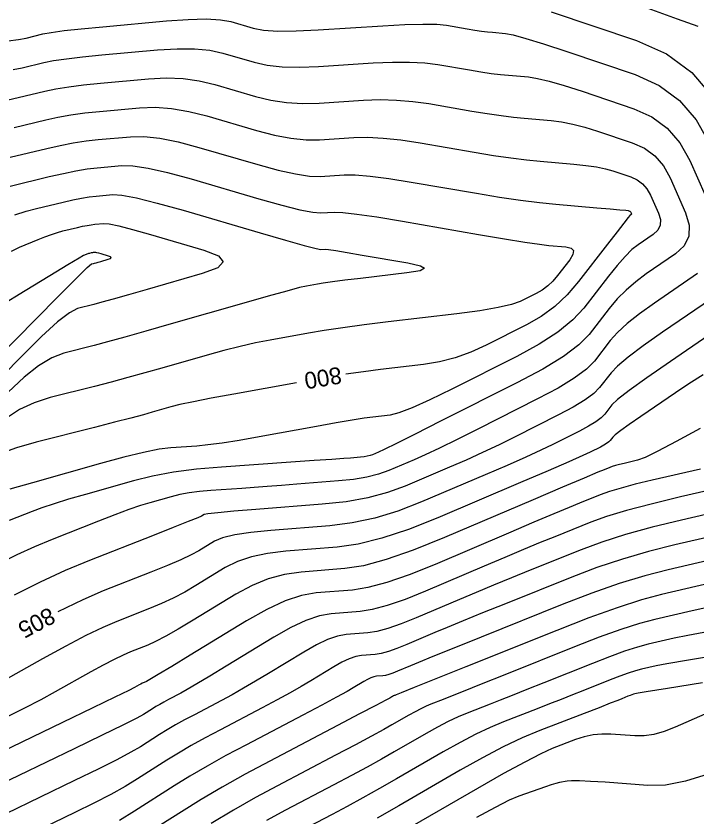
# Model space of a CAD drawing. Extents: x 2082232 to 2083549, y 592624 to 593832.
# Drawn here: x 2083230.97 to 2083259.42, y 593451.05 to 593484.52 of the extents above; entities that cross this region are included whole.
import ezdxf

# ---------------------------------------------------------------- set-up
doc = ezdxf.new("R2010")
doc.units = 0
doc.layers.add('DT_X_Contour_Major', color=7, linetype='Continuous')
doc.layers.add('DT_X_Contour_Minor', color=7, linetype='Continuous')

msp = doc.modelspace()

# ---------------------------------------------------------------- linework, layer by layer
at = {"layer": 'DT_X_Contour_Major'}
for points in [[(2083253.331, 593484.7), (2083256.893, 593483.5), (2083258.136, 593482.939), (2083259.194, 593482.154), (2083260.066, 593481.147)], [(2083230.733, 593478.624), (2083232.255, 593478.99), (2083232.818, 593479.116), (2083233.364, 593479.219), (2083233.895, 593479.299), (2083234.409, 593479.356), (2083235.759, 593479.478), (2083236.317, 593479.484), (2083236.979, 593479.412), (2083237.745, 593479.26), (2083238.614, 593479.03), (2083241.07, 593478.311), (2083241.924, 593478.078), (2083242.642, 593477.919), (2083243.224, 593477.833), (2083243.671, 593477.821), (2083244.682, 593477.887), (2083245.141, 593477.886), (2083245.76, 593477.835), (2083246.54, 593477.734), (2083247.48, 593477.583), (2083250.2, 593477.113), (2083251.173, 593476.952), (2083252.05, 593476.822), (2083252.833, 593476.722), (2083253.52, 593476.653), (2083255.227, 593476.51), (2083255.789, 593476.462), (2083256.196, 593476.426), (2083256.448, 593476.402), (2083256.545, 593476.39), (2083256.596, 593476.372), (2083256.613, 593476.364), (2083256.629, 593476.353), (2083256.641, 593476.339), (2083256.651, 593476.321), (2083256.673, 593476.27), (2083256.679, 593476.252), (2083256.678, 593476.236), (2083256.671, 593476.222), (2083256.659, 593476.21), (2083256.616, 593476.181), (2083256.545, 593476.098), (2083256.366, 593475.871), (2083256.077, 593475.501), (2083255.679, 593474.987), (2083254.472, 593473.425), (2083253.997, 593472.872), (2083253.476, 593472.386), (2083252.909, 593471.967), (2083252.297, 593471.613), (2083250.603, 593470.761), (2083249.964, 593470.471), (2083249.315, 593470.241), (2083248.657, 593470.071), (2083247.989, 593469.962), (2083246.197, 593469.749), (2083245.481, 593469.656), (2083244.755, 593469.549)], [(2083261.291, 593472.126), (2083258.316, 593470.086), (2083257.325, 593469.399), (2083256.586, 593468.867), (2083256.099, 593468.49), (2083255.862, 593468.269), (2083255.567, 593467.887), (2083255.418, 593467.735), (2083255.191, 593467.566), (2083254.888, 593467.381), (2083254.507, 593467.178), (2083253.389, 593466.615), (2083252.898, 593466.377), (2083252.263, 593466.086), (2083251.484, 593465.742), (2083250.562, 593465.344), (2083247.91, 593464.213), (2083246.925, 593463.833), (2083245.957, 593463.541), (2083245.008, 593463.336), (2083244.076, 593463.22), (2083241.614, 593463.027), (2083240.776, 593462.944), (2083240.105, 593462.842), (2083239.603, 593462.72), (2083239.269, 593462.577), (2083238.604, 593462.172), (2083238.292, 593462.002), (2083237.855, 593461.796), (2083237.293, 593461.555), (2083236.607, 593461.278), (2083234.61, 593460.493), (2083233.763, 593460.128), (2083232.725, 593459.625)], [(2083242.685, 593469.197), (2083240.063, 593468.722), (2083239.129, 593468.549), (2083238.379, 593468.402), (2083237.813, 593468.28), (2083237.432, 593468.184), (2083236.661, 593467.962), (2083236.294, 593467.861), (2083235.77, 593467.721), (2083235.091, 593467.545), (2083234.255, 593467.331), (2083231.818, 593466.71), (2083230.989, 593466.477), (2083230.331, 593466.243)], [(2083262.231, 593464.258), (2083258.775, 593463.459), (2083257.541, 593463.157), (2083256.431, 593462.85), (2083255.445, 593462.537), (2083254.583, 593462.218), (2083252.45, 593461.362), (2083251.665, 593461.045), (2083250.911, 593460.736), (2083250.188, 593460.435), (2083249.495, 593460.142), (2083247.688, 593459.371), (2083247.053, 593459.115), (2083246.504, 593458.924), (2083246.04, 593458.799), (2083245.662, 593458.74), (2083244.767, 593458.67), (2083244.405, 593458.605), (2083243.988, 593458.462), (2083243.516, 593458.241), (2083242.99, 593457.943), (2083241.515, 593457.043), (2083240.978, 593456.72), (2083240.473, 593456.425), (2083239.999, 593456.159), (2083239.558, 593455.921), (2083238.422, 593455.324), (2083238.012, 593455.104), (2083237.633, 593454.893), (2083237.286, 593454.69), (2083236.971, 593454.495), (2083236.171, 593453.986), (2083235.774, 593453.754), (2083235.184, 593453.441), (2083234.399, 593453.045), (2083233.42, 593452.568), (2083230.552, 593451.185)], [(2083259.928, 593458.795), (2083259.033, 593458.634), (2083258.464, 593458.517), (2083257.381, 593458.267), (2083256.93, 593458.147), (2083256.391, 593457.974), (2083255.763, 593457.748), (2083255.047, 593457.469), (2083253.019, 593456.655), (2083252.309, 593456.37), (2083251.698, 593456.127), (2083251.188, 593455.925), (2083250.778, 593455.765), (2083249.818, 593455.393), (2083249.441, 593455.235), (2083249.029, 593455.04), (2083248.582, 593454.808), (2083248.1, 593454.538), (2083246.77, 593453.769), (2083246.239, 593453.467), (2083245.642, 593453.137), (2083244.979, 593452.779), (2083244.251, 593452.393), (2083242.223, 593451.327), (2083241.436, 593450.9)]]:
    msp.add_lwpolyline(points, dxfattribs=at)
at = {"layer": 'DT_X_Contour_Minor'}
for points in [[(2083257.363, 593484.843), (2083258.581, 593484.41), (2083259.452, 593484.101)], [(2083230.637, 593483.481), (2083231.073, 593483.54), (2083231.393, 593483.602), (2083232.091, 593483.77), (2083232.444, 593483.837), (2083232.98, 593483.91), (2083233.699, 593483.989), (2083234.601, 593484.076), (2083237.251, 593484.314), (2083238.164, 593484.38), (2083238.916, 593484.397), (2083239.507, 593484.367), (2083239.938, 593484.288), (2083240.873, 593484.015), (2083241.306, 593483.933), (2083241.904, 593483.894), (2083242.667, 593483.896), (2083243.594, 593483.941), (2083246.288, 593484.116), (2083247.213, 593484.167), (2083247.966, 593484.187), (2083248.548, 593484.177), (2083248.958, 593484.136), (2083249.823, 593483.986), (2083250.132, 593483.935), (2083250.411, 593483.893), (2083250.66, 593483.862), (2083250.879, 593483.84), (2083251.422, 593483.794), (2083251.734, 593483.734), (2083252.263, 593483.588), (2083253.01, 593483.356), (2083253.974, 593483.038), (2083256.834, 593482.074), (2083257.832, 593481.624), (2083258.681, 593480.994), (2083259.381, 593480.185), (2083259.932, 593479.198)], [(2083230.859, 593482.281), (2083231.228, 593482.358), (2083232.132, 593482.575), (2083232.538, 593482.657), (2083233.076, 593482.737), (2083233.748, 593482.817), (2083234.553, 593482.896), (2083236.878, 593483.105), (2083237.702, 593483.156), (2083238.432, 593483.151), (2083239.067, 593483.09), (2083239.607, 593482.974), (2083240.922, 593482.589), (2083241.46, 593482.469), (2083242.088, 593482.4), (2083242.806, 593482.38), (2083243.613, 593482.411), (2083245.887, 593482.559), (2083246.695, 593482.597), (2083247.414, 593482.599), (2083248.046, 593482.566), (2083248.588, 593482.498), (2083249.917, 593482.268), (2083250.392, 593482.189), (2083250.821, 593482.125), (2083251.203, 593482.077), (2083251.539, 593482.043), (2083252.373, 593481.973), (2083252.748, 593481.916), (2083253.247, 593481.798), (2083253.87, 593481.617), (2083254.617, 593481.376), (2083256.774, 593480.649), (2083257.527, 593480.309), (2083258.168, 593479.834), (2083258.696, 593479.224), (2083259.112, 593478.479), (2083260.071, 593476.312)], [(2083230.645, 593481.021), (2083231.063, 593481.113), (2083232.173, 593481.38), (2083232.631, 593481.477), (2083233.172, 593481.565), (2083233.797, 593481.644), (2083234.505, 593481.716), (2083236.505, 593481.896), (2083237.24, 593481.932), (2083237.947, 593481.905), (2083238.626, 593481.814), (2083239.276, 593481.659), (2083240.972, 593481.163), (2083241.615, 593481.005), (2083242.273, 593480.906), (2083242.945, 593480.865), (2083243.633, 593480.881), (2083245.485, 593481.001), (2083246.177, 593481.026), (2083246.863, 593481.011), (2083247.544, 593480.955), (2083248.219, 593480.859), (2083250.012, 593480.549), (2083250.652, 593480.443), (2083251.231, 593480.357), (2083251.747, 593480.292), (2083252.2, 593480.246), (2083253.324, 593480.152), (2083253.762, 593480.098), (2083254.23, 593480.007), (2083254.729, 593479.879), (2083255.259, 593479.714), (2083256.715, 593479.223), (2083257.223, 593478.994), (2083257.655, 593478.674), (2083258.011, 593478.262), (2083258.291, 593477.76), (2083258.938, 593476.298), (2083259.094, 593475.779), (2083259.074, 593475.319), (2083258.88, 593474.918), (2083258.512, 593474.576), (2083257.296, 593473.743), (2083256.857, 593473.418), (2083256.454, 593473.07), (2083256.086, 593472.697), (2083255.752, 593472.3), (2083254.91, 593471.21), (2083254.485, 593470.777), (2083253.839, 593470.295), (2083252.973, 593469.766), (2083251.888, 593469.188), (2083248.7, 593467.583), (2083247.642, 593467.051), (2083246.859, 593466.659), (2083246.351, 593466.408), (2083246.119, 593466.297), (2083245.865, 593466.189), (2083245.762, 593466.152), (2083245.644, 593466.122), (2083245.509, 593466.099), (2083245.359, 593466.083), (2083244.938, 593466.05), (2083244.663, 593466.03), (2083244.157, 593465.994), (2083243.419, 593465.942), (2083242.449, 593465.874), (2083239.552, 593465.673), (2083238.508, 593465.58), (2083237.547, 593465.453), (2083236.67, 593465.292), (2083235.876, 593465.096), (2083233.871, 593464.529), (2083233.168, 593464.325), (2083232.563, 593464.14), (2083232.056, 593463.971), (2083231.647, 593463.821), (2083230.688, 593463.444)], [(2083230.898, 593479.868), (2083232.214, 593480.185), (2083232.724, 593480.296), (2083233.268, 593480.392), (2083233.846, 593480.472), (2083234.457, 593480.536), (2083236.132, 593480.687), (2083236.779, 593480.708), (2083237.463, 593480.658), (2083238.185, 593480.537), (2083238.945, 593480.345), (2083241.021, 593479.737), (2083241.769, 593479.542), (2083242.457, 593479.412), (2083243.085, 593479.349), (2083243.652, 593479.351), (2083245.083, 593479.444), (2083245.659, 593479.456), (2083246.312, 593479.423), (2083247.042, 593479.345), (2083247.849, 593479.221), (2083250.106, 593478.831), (2083250.913, 593478.698), (2083251.641, 593478.589), (2083252.29, 593478.507), (2083252.86, 593478.45), (2083254.275, 593478.331), (2083254.775, 593478.28), (2083255.213, 593478.217), (2083255.589, 593478.14), (2083255.902, 593478.052), (2083256.655, 593477.798), (2083256.918, 593477.679), (2083257.142, 593477.513), (2083257.326, 593477.3), (2083257.471, 593477.04), (2083257.806, 593476.284), (2083257.886, 593476.016), (2083257.876, 593475.778), (2083257.776, 593475.57), (2083257.585, 593475.393), (2083256.956, 593474.962), (2083256.701, 593474.758), (2083256.41, 593474.471), (2083256.081, 593474.099), (2083255.716, 593473.644), (2083254.691, 593472.317), (2083254.228, 593471.818), (2083253.607, 593471.315), (2083252.827, 593470.809), (2083251.889, 593470.298), (2083249.178, 593468.933), (2083248.254, 593468.481), (2083247.516, 593468.149), (2083246.964, 593467.936), (2083246.598, 593467.844), (2083245.871, 593467.758), (2083245.52, 593467.709), (2083245.013, 593467.628), (2083244.348, 593467.514), (2083243.528, 593467.367), (2083241.13, 593466.933), (2083240.292, 593466.787), (2083239.578, 593466.674), (2083238.988, 593466.596), (2083238.521, 593466.551), (2083237.439, 593466.475), (2083236.951, 593466.413), (2083236.298, 593466.282), (2083235.48, 593466.083), (2083234.497, 593465.816), (2083231.654, 593465.012), (2083230.711, 593464.746)], [(2083230.725, 593477.417), (2083232.363, 593477.811), (2083232.949, 593477.945), (2083233.477, 593478.051), (2083233.948, 593478.128), (2083234.361, 593478.177), (2083235.386, 593478.269), (2083235.856, 593478.26), (2083236.495, 593478.165), (2083237.304, 593477.984), (2083238.283, 593477.715), (2083241.12, 593476.885), (2083242.078, 593476.614), (2083242.826, 593476.425), (2083243.363, 593476.317), (2083243.69, 593476.291), (2083244.28, 593476.329), (2083244.623, 593476.316), (2083245.209, 593476.247), (2083246.038, 593476.124), (2083247.11, 593475.945), (2083250.294, 593475.395), (2083251.373, 593475.211), (2083252.22, 593475.074), (2083252.837, 593474.982), (2083253.223, 593474.936), (2083253.943, 593474.876), (2083254.156, 593474.825), (2083254.253, 593474.719), (2083254.235, 593474.556), (2083254.102, 593474.337), (2083253.593, 593473.678), (2083253.395, 593473.446), (2083253.18, 593473.243), (2083252.951, 593473.071), (2083252.705, 593472.929), (2083252.029, 593472.588), (2083251.674, 593472.461), (2083251.114, 593472.333), (2083250.349, 593472.206), (2083249.38, 593472.079), (2083246.523, 593471.741), (2083245.51, 593471.616), (2083244.616, 593471.496), (2083243.84, 593471.38), (2083243.182, 593471.27), (2083241.584, 593470.98), (2083240.971, 593470.86), (2083240.329, 593470.715), (2083239.659, 593470.546), (2083238.96, 593470.353), (2083237.058, 593469.807), (2083236.347, 593469.606), (2083235.641, 593469.411), (2083234.94, 593469.224), (2083234.244, 593469.044), (2083232.393, 593468.572), (2083231.728, 593468.359), (2083231.123, 593468.074), (2083230.576, 593467.716)], [(2083230.927, 593476.212), (2083231.393, 593476.361), (2083231.829, 593476.478), (2083232.948, 593476.747), (2083233.348, 593476.839), (2083233.709, 593476.911), (2083234.03, 593476.963), (2083234.313, 593476.997), (2083235.013, 593477.06), (2083235.394, 593477.037), (2083236.011, 593476.919), (2083236.863, 593476.707), (2083237.952, 593476.401), (2083241.169, 593475.459), (2083242.233, 593475.15), (2083243.011, 593474.931), (2083243.503, 593474.801), (2083243.709, 593474.761), (2083243.878, 593474.772), (2083244.023, 593474.76), (2083244.33, 593474.716), (2083244.799, 593474.641), (2083245.431, 593474.533), (2083247.332, 593474.205), (2083247.865, 593474.086), (2083248.037, 593473.977), (2083247.85, 593473.877), (2083247.302, 593473.786), (2083245.362, 593473.556), (2083244.704, 593473.477), (2083244.185, 593473.411), (2083243.805, 593473.359), (2083243.563, 593473.321), (2083243.105, 593473.238), (2083242.813, 593473.17), (2083242.279, 593473.028), (2083241.504, 593472.812), (2083240.488, 593472.523), (2083237.455, 593471.652), (2083236.401, 593471.351), (2083235.513, 593471.101), (2083234.79, 593470.903), (2083234.233, 593470.757), (2083232.968, 593470.435), (2083232.468, 593470.242), (2083231.914, 593469.905), (2083231.309, 593469.424), (2083230.65, 593468.799)], [(2083230.78, 593474.697), (2083231.123, 593474.857), (2083231.899, 593475.185), (2083232.182, 593475.299), (2083232.449, 593475.396), (2083232.699, 593475.476), (2083232.932, 593475.539), (2083233.533, 593475.683), (2083233.747, 593475.732), (2083233.941, 593475.771), (2083234.113, 593475.799), (2083234.265, 593475.817), (2083234.64, 593475.851), (2083234.868, 593475.831), (2083235.268, 593475.748), (2083235.842, 593475.6), (2083236.589, 593475.388), (2083238.811, 593474.738), (2083239.432, 593474.494), (2083239.629, 593474.248), (2083239.403, 593474.002), (2083238.753, 593473.755), (2083236.454, 593473.094), (2083235.668, 593472.87), (2083235.034, 593472.691), (2083234.552, 593472.557), (2083234.222, 593472.47), (2083233.543, 593472.297), (2083233.207, 593472.124), (2083232.706, 593471.736), (2083232.041, 593471.132), (2083231.212, 593470.313), (2083228.783, 593467.84)], [(2083228.741, 593468.74), (2083231.775, 593471.827), (2083232.774, 593472.841), (2083233.498, 593473.567), (2083233.946, 593474.007), (2083234.119, 593474.159), (2083234.211, 593474.183), (2083234.256, 593474.195), (2083234.321, 593474.213), (2083234.407, 593474.237), (2083234.514, 593474.267), (2083234.826, 593474.357), (2083234.914, 593474.391), (2083234.945, 593474.424), (2083234.918, 593474.457), (2083234.834, 593474.491), (2083234.532, 593474.579), (2083234.431, 593474.608), (2083234.353, 593474.628), (2083234.299, 593474.639), (2083234.268, 593474.642), (2083234.217, 593474.637), (2083234.196, 593474.635), (2083234.173, 593474.631), (2083234.146, 593474.626), (2083234.117, 593474.619), (2083234.036, 593474.599), (2083234.004, 593474.591), (2083233.97, 593474.58), (2083233.934, 593474.567), (2083233.895, 593474.551), (2083233.79, 593474.507), (2083233.608, 593474.402), (2083233.141, 593474.122), (2083232.389, 593473.666), (2083231.352, 593473.034), (2083228.208, 593471.115)], [(2083259.438, 593473.76), (2083257.636, 593472.524), (2083257.013, 593472.078), (2083256.498, 593471.669), (2083256.09, 593471.295), (2083255.789, 593470.956), (2083255.129, 593470.102), (2083254.796, 593469.763), (2083254.29, 593469.386), (2083253.611, 593468.971), (2083252.761, 593468.518), (2083250.263, 593467.26), (2083249.394, 593466.826), (2083248.66, 593466.468), (2083248.062, 593466.186), (2083247.6, 593465.98), (2083246.547, 593465.531), (2083246.119, 593465.377), (2083245.627, 593465.252), (2083245.068, 593465.157), (2083244.445, 593465.091), (2083242.695, 593464.953), (2083242.06, 593464.904), (2083241.467, 593464.859), (2083240.916, 593464.819), (2083240.407, 593464.782), (2083239.106, 593464.692), (2083238.637, 593464.65), (2083238.206, 593464.593), (2083237.812, 593464.521), (2083237.455, 593464.433), (2083236.555, 593464.178), (2083236.168, 593464.059), (2083235.683, 593463.892), (2083235.101, 593463.677), (2083234.42, 593463.414), (2083232.475, 593462.649), (2083231.742, 593462.345), (2083231.001, 593462.006), (2083230.251, 593461.632)], [(2083260.365, 593472.943), (2083257.976, 593471.305), (2083257.169, 593470.739), (2083256.542, 593470.268), (2083256.094, 593469.893), (2083255.826, 593469.613), (2083255.348, 593468.995), (2083255.107, 593468.749), (2083254.74, 593468.476), (2083254.25, 593468.176), (2083253.634, 593467.848), (2083251.826, 593466.937), (2083251.146, 593466.602), (2083250.462, 593466.277), (2083249.773, 593465.964), (2083249.081, 593465.662), (2083247.229, 593464.872), (2083246.491, 593464.602), (2083245.666, 593464.387), (2083244.756, 593464.224), (2083243.758, 593464.116), (2083240.984, 593463.898), (2083240.068, 593463.824), (2083239.404, 593463.764), (2083238.989, 593463.718), (2083238.825, 593463.687), (2083238.721, 593463.624), (2083238.564, 593463.555), (2083238.169, 593463.394), (2083237.538, 593463.143), (2083236.67, 593462.8), (2083234.038, 593461.766), (2083233.031, 593461.346), (2083231.984, 593460.863), (2083230.898, 593460.316)], [(2083259.677, 593469.523), (2083259.077, 593469.145), (2083258.516, 593468.771), (2083257.069, 593467.78), (2083256.589, 593467.447), (2083256.234, 593467.194), (2083256.004, 593467.02), (2083255.899, 593466.926), (2083255.786, 593466.779), (2083255.729, 593466.721), (2083255.642, 593466.657), (2083255.526, 593466.585), (2083255.38, 593466.508), (2083254.952, 593466.292), (2083254.65, 593466.153), (2083254.064, 593465.895), (2083253.195, 593465.52), (2083252.043, 593465.027), (2083248.592, 593463.555), (2083247.359, 593463.064), (2083246.248, 593462.695), (2083245.259, 593462.448), (2083244.393, 593462.324), (2083242.245, 593462.155), (2083241.483, 593462.065), (2083240.807, 593461.92), (2083240.217, 593461.721), (2083239.713, 593461.468), (2083238.486, 593460.719), (2083238.019, 593460.448), (2083237.54, 593460.198), (2083237.048, 593459.967), (2083236.544, 593459.756), (2083235.182, 593459.22), (2083234.604, 593458.972), (2083233.894, 593458.627), (2083233.051, 593458.187), (2083232.074, 593457.651), (2083229.293, 593456.093)], [(2083259.542, 593467.281), (2083258.553, 593466.736), (2083257.787, 593466.334), (2083257.245, 593466.073), (2083256.925, 593465.954), (2083256.368, 593465.826), (2083256.175, 593465.779), (2083256.01, 593465.735), (2083255.876, 593465.695), (2083255.771, 593465.657), (2083255.532, 593465.561), (2083255.279, 593465.455), (2083254.702, 593465.21), (2083253.8, 593464.826), (2083252.572, 593464.303), (2083248.866, 593462.722), (2083247.564, 593462.196), (2083246.437, 593461.806), (2083245.486, 593461.549), (2083244.71, 593461.428), (2083242.876, 593461.284), (2083242.19, 593461.186), (2083241.508, 593460.998), (2083240.831, 593460.722), (2083240.158, 593460.358), (2083238.369, 593459.267), (2083237.747, 593458.895), (2083237.226, 593458.599), (2083236.804, 593458.379), (2083236.481, 593458.234), (2083235.754, 593457.948), (2083235.445, 593457.815), (2083235.066, 593457.631), (2083234.616, 593457.396), (2083234.094, 593457.109), (2083232.609, 593456.278), (2083232.002, 593455.947), (2083231.294, 593455.579), (2083230.486, 593455.173)], [(2083259.566, 593465.59), (2083257.544, 593465.123), (2083256.84, 593464.954), (2083256.244, 593464.795), (2083255.756, 593464.647), (2083255.375, 593464.511), (2083254.504, 593464.161), (2083254.075, 593463.985), (2083253.438, 593463.719), (2083252.596, 593463.362), (2083251.546, 593462.916), (2083248.473, 593461.605), (2083247.393, 593461.169), (2083246.459, 593460.845), (2083245.67, 593460.633), (2083245.027, 593460.532), (2083243.506, 593460.413), (2083242.897, 593460.306), (2083242.21, 593460.077), (2083241.445, 593459.724), (2083240.602, 593459.248), (2083238.251, 593457.814), (2083237.475, 593457.342), (2083236.911, 593457.001), (2083236.559, 593456.791), (2083236.418, 593456.711), (2083236.326, 593456.675), (2083236.286, 593456.658), (2083236.238, 593456.635), (2083236.181, 593456.605), (2083236.114, 593456.568), (2083235.925, 593456.462), (2083235.683, 593456.341), (2083235.1, 593456.056), (2083234.175, 593455.608), (2083232.909, 593454.997), (2083229.077, 593453.15)], [(2083262.208, 593465.226), (2083258.721, 593464.421), (2083257.506, 593464.128), (2083256.478, 593463.855), (2083255.635, 593463.6), (2083254.979, 593463.365), (2083253.477, 593462.762), (2083252.87, 593462.515), (2083252.175, 593462.227), (2083251.392, 593461.899), (2083250.521, 593461.529), (2083248.08, 593460.488), (2083247.223, 593460.142), (2083246.481, 593459.885), (2083245.855, 593459.716), (2083245.345, 593459.636), (2083244.137, 593459.541), (2083243.647, 593459.453), (2083243.084, 593459.26), (2083242.447, 593458.962), (2083241.737, 593458.559), (2083239.745, 593457.345), (2083239.067, 593456.933), (2083238.527, 593456.61), (2083238.124, 593456.375), (2083237.859, 593456.227), (2083237.336, 593455.953), (2083237.147, 593455.851), (2083236.973, 593455.754), (2083236.813, 593455.66), (2083236.668, 593455.571), (2083236.299, 593455.336), (2083236.015, 593455.18), (2083235.438, 593454.889), (2083234.569, 593454.462), (2083233.407, 593453.899), (2083229.918, 593452.218)], [(2083261.477, 593463.109), (2083258.496, 593462.421), (2083257.388, 593462.143), (2083256.3, 593461.825), (2083255.233, 593461.468), (2083254.187, 593461.072), (2083251.422, 593459.962), (2083250.46, 593459.575), (2083249.648, 593459.244), (2083248.984, 593458.971), (2083248.469, 593458.755), (2083247.295, 593458.254), (2083246.883, 593458.087), (2083246.526, 593457.964), (2083246.225, 593457.883), (2083245.979, 593457.844), (2083245.398, 593457.799), (2083245.162, 593457.756), (2083244.892, 593457.663), (2083244.585, 593457.52), (2083244.244, 593457.326), (2083243.286, 593456.742), (2083242.889, 593456.507), (2083242.419, 593456.241), (2083241.874, 593455.943), (2083241.256, 593455.615), (2083239.508, 593454.696), (2083238.876, 593454.358), (2083238.294, 593454.032), (2083237.759, 593453.719), (2083237.274, 593453.419), (2083236.043, 593452.636), (2083235.534, 593452.328), (2083234.929, 593451.992), (2083234.229, 593451.628), (2083233.434, 593451.236), (2083231.185, 593450.152)], [(2083260.724, 593461.961), (2083258.217, 593461.382), (2083257.235, 593461.128), (2083256.17, 593460.801), (2083255.022, 593460.4), (2083253.79, 593459.926), (2083250.395, 593458.563), (2083249.256, 593458.105), (2083248.384, 593457.753), (2083247.78, 593457.507), (2083247.443, 593457.368), (2083246.902, 593457.137), (2083246.713, 593457.06), (2083246.548, 593457.003), (2083246.409, 593456.966), (2083246.296, 593456.948), (2083246.029, 593456.927), (2083245.92, 593456.908), (2083245.795, 593456.865), (2083245.654, 593456.799), (2083245.497, 593456.71), (2083245.056, 593456.44), (2083244.8, 593456.294), (2083244.365, 593456.056), (2083243.749, 593455.728), (2083242.954, 593455.308), (2083240.593, 593454.067), (2083239.741, 593453.611), (2083238.954, 593453.171), (2083238.232, 593452.749), (2083237.576, 593452.344), (2083235.915, 593451.286), (2083235.293, 593450.902)], [(2083259.971, 593460.813), (2083257.938, 593460.344), (2083257.093, 593460.118), (2083256.082, 593459.793), (2083254.904, 593459.369), (2083253.561, 593458.846), (2083249.756, 593457.319), (2083248.505, 593456.817), (2083247.604, 593456.455), (2083247.053, 593456.235), (2083246.854, 593456.155), (2083246.788, 593456.129), (2083246.763, 593456.119), (2083246.735, 593456.105), (2083246.704, 593456.089), (2083246.671, 593456.071), (2083246.581, 593456.019), (2083246.419, 593455.932), (2083246, 593455.711), (2083245.325, 593455.356), (2083244.394, 593454.866), (2083241.568, 593453.381), (2083240.543, 593452.831), (2083239.587, 593452.296), (2083238.699, 593451.775), (2083237.879, 593451.268), (2083235.786, 593449.936)], [(2083259.905, 593459.812), (2083259.217, 593459.665), (2083257.66, 593459.305), (2083257.012, 593459.132), (2083256.236, 593458.884), (2083255.334, 593458.559), (2083254.304, 593458.158), (2083251.388, 593456.987), (2083250.407, 593456.593), (2083249.651, 593456.291), (2083249.121, 593456.08), (2083248.816, 593455.96), (2083248.303, 593455.761), (2083248.102, 593455.677), (2083247.882, 593455.573), (2083247.643, 593455.449), (2083247.386, 593455.305), (2083246.676, 593454.894), (2083246.329, 593454.699), (2083245.821, 593454.424), (2083245.152, 593454.067), (2083244.323, 593453.629), (2083241.896, 593452.354), (2083240.981, 593451.86), (2083240.057, 593451.335), (2083239.124, 593450.779)], [(2083260.395, 593457.828), (2083259.056, 593457.608), (2083258.161, 593457.455), (2083257.711, 593457.369), (2083257.102, 593457.229), (2083256.849, 593457.161), (2083256.546, 593457.064), (2083256.193, 593456.937), (2083255.791, 593456.78), (2083254.651, 593456.322), (2083254.211, 593456.147), (2083253.746, 593455.963), (2083253.256, 593455.771), (2083252.74, 593455.57), (2083251.333, 593455.025), (2083250.78, 593454.794), (2083250.175, 593454.508), (2083249.521, 593454.167), (2083248.815, 593453.771), (2083246.865, 593452.644), (2083246.149, 593452.234), (2083245.462, 593451.85), (2083244.806, 593451.49), (2083244.18, 593451.157), (2083242.551, 593450.3)], [(2083259.641, 593456.656), (2083258.184, 593456.422), (2083257.289, 593456.277), (2083256.958, 593456.221), (2083256.823, 593456.19), (2083256.767, 593456.175), (2083256.701, 593456.154), (2083256.623, 593456.126), (2083256.534, 593456.091), (2083256.282, 593455.99), (2083256.113, 593455.923), (2083255.793, 593455.799), (2083255.323, 593455.616), (2083254.703, 593455.376), (2083252.848, 593454.657), (2083252.119, 593454.352), (2083251.322, 593453.975), (2083250.459, 593453.526), (2083249.529, 593453.005), (2083246.959, 593451.519), (2083246.059, 593451.002)], [(2083259.742, 593455.352), (2083258.499, 593454.797), (2083258.044, 593454.618), (2083257.612, 593454.498), (2083257.204, 593454.437), (2083256.818, 593454.435), (2083255.821, 593454.509), (2083255.448, 593454.516), (2083255.077, 593454.48), (2083254.708, 593454.402), (2083254.341, 593454.281), (2083253.367, 593453.904), (2083252.897, 593453.694), (2083252.22, 593453.346), (2083251.336, 593452.861), (2083250.244, 593452.238), (2083247.054, 593450.395)], [(2083259.885, 593452.833), (2083258.935, 593452.54), (2083258.097, 593452.384), (2083257.369, 593452.365), (2083255.577, 593452.497), (2083254.974, 593452.538), (2083254.509, 593452.559), (2083254.181, 593452.563), (2083253.991, 593452.548), (2083253.668, 593452.483), (2083253.523, 593452.448), (2083253.331, 593452.392), (2083253.092, 593452.314), (2083252.804, 593452.214), (2083251.976, 593451.921), (2083251.571, 593451.748), (2083250.98, 593451.449), (2083250.201, 593451.025)]]:
    msp.add_lwpolyline(points, dxfattribs=at)

# ---------------------------------------------------------------- texts
at = {"layer": 'DT_X_Contour_Major'}
for s, rotation, p in [('800', 189.6346, (2083244.508, 593469.869)), ('805', 207.9662, (2083232.363, 593459.837))]:
    msp.add_text(s, height=0.7, rotation=rotation, dxfattribs=at).set_placement(p)

doc.saveas('drawing.dxf')
